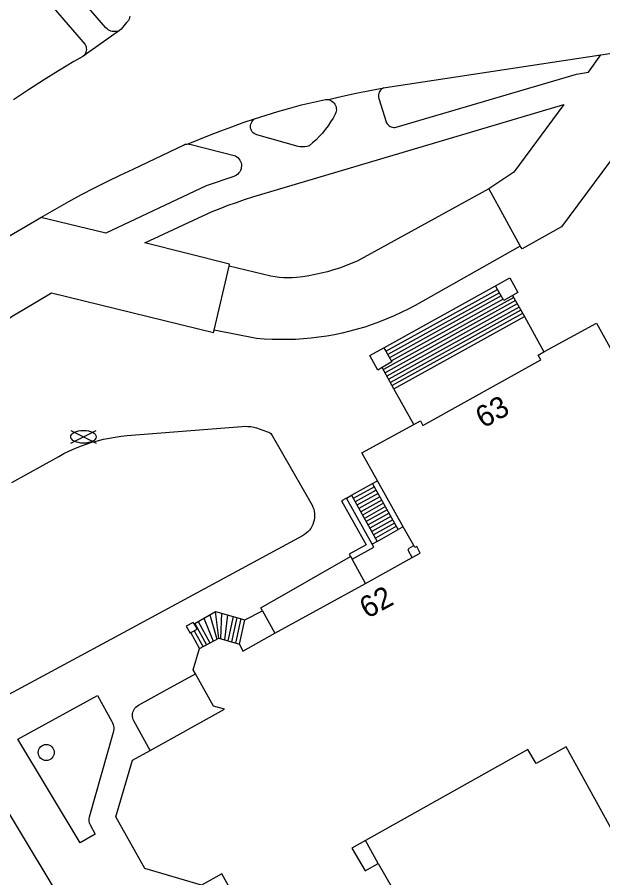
# Model space of a CAD drawing. Extents: x 122462 to 123306, y 485548 to 486417.
# Drawn here: x 123184.9 to 123225.8, y 486161 to 486221.1 of the extents above; entities that cross this region are included whole.
import ezdxf

# ---------------------------------------------------------------- set-up
doc = ezdxf.new("R2010")
doc.units = 0
for name, color, linetype in [('Level 1', 7, 'Continuous'), ('Level 17', 7, 'Continuous'), ('Level 19', 7, 'Continuous'), ('Level 21', 7, 'Continuous'), ('Level 30', 7, 'Continuous'), ('Level 31', 7, 'Continuous'), ('Level 33', 7, 'Continuous'), ('Level 52', 7, 'Continuous'), ('Level 53', 7, 'Continuous'), ('Level 58', 7, 'Continuous')]:
    doc.layers.add(name, color=color, linetype=linetype)

msp = doc.modelspace()

# ---------------------------------------------------------------- linework, layer by layer
at = {"layer": 'Level 1'}
for p, q in [((123211.871, 486185.482), (123210.073, 486188.703)), ((123212.6, 486184.177), (123211.871, 486185.482)), ((123209.228, 486181.538), (123212.496, 486183.344)), ((123202.918, 486178.051), (123209.228, 486181.538)), ((123210.13, 486161.977), (123211.099, 486160.286))]:
    msp.add_line(p, q, dxfattribs=at)
for points in [[(123221.69, 486197.694), (123225.37, 486199.709), (123228.789, 486193.538)], [(123212.608, 486192.617), (123213.08, 486192.875), (123213.245, 486192.557), (123221.469, 486197.139), (123221.286, 486197.472), (123221.69, 486197.694)], [(123210.073, 486188.703), (123208.989, 486190.64), (123212.608, 486192.617)], [(123212.496, 486183.344), (123213.059, 486183.655), (123212.817, 486184.107), (123212.679, 486184.029), (123212.6, 486184.177)], [(123200.443, 486177.286), (123200.677, 486176.813), (123202.918, 486178.051)], [(123197.65, 486176.979), (123198.989, 486177.719), (123200.443, 486177.286)], [(123197.376, 486175.212), (123197.209, 486175.509), (123197.65, 486176.979)], [(123194.207, 486169.879), (123199.395, 486172.765), (123198.619, 486172.964), (123197.376, 486175.212)], [(123228.253, 486161.06), (123223.254, 486170.126), (123221.151, 486168.96), (123220.568, 486169.942), (123209.23, 486163.58)], [(123202.417, 486155.468), (123199.199, 486161.259), (123197.799, 486160.469), (123193.84, 486161.63), (123191.799, 486165.239), (123192.969, 486169.189), (123194.207, 486169.879)], [(123209.23, 486163.58), (123208.277, 486163.045), (123209.21, 486161.46), (123210.13, 486161.977)]]:
    msp.add_lwpolyline(points, dxfattribs=at)
at = {"layer": 'Level 17'}
for p, q in [((123192.065, 486220.131), (123189.608, 486218.385)), ((123225.654, 486218.43), (123232.57, 486219.45)), ((123217.842, 486209.072), (123220.032, 486205.076)), ((123198.664, 486199.219), (123199.716, 486203.687)), ((123210.526, 486197.989), (123218.32, 486202.305))]:
    msp.add_line(p, q, dxfattribs=at)
for points in [[(123192.065, 486220.131), (123191.969, 486220.092), (123191.87, 486220.065), (123191.767, 486220.051), (123191.664, 486220.05), (123191.562, 486220.063), (123191.461, 486220.089), (123191.366, 486220.127), (123191.275, 486220.178), (123191.192, 486220.239), (123191.118, 486220.311), (123188.393, 486223.473), (123188.335, 486223.558), (123188.289, 486223.651), (123188.256, 486223.749), (123188.237, 486223.851), (123188.232, 486223.954), (123188.241, 486224.057), (123188.265, 486224.158), (123188.302, 486224.255), (123188.352, 486224.345), (123188.414, 486224.428), (123188.46, 486224.497)], [(123185.914, 486222.927), (123186.01, 486222.951), (123186.109, 486222.959), (123186.208, 486222.952), (123186.305, 486222.929), (123186.396, 486222.891), (123186.481, 486222.839), (123186.556, 486222.774), (123189.665, 486219.145), (123189.704, 486219.064), (123189.732, 486218.978), (123189.747, 486218.889), (123189.75, 486218.798), (123189.74, 486218.709), (123189.719, 486218.621), (123189.685, 486218.537), (123189.64, 486218.459), (123189.608, 486218.385)], [(123192.78, 486221.129), (123192.762, 486221.027), (123192.729, 486220.929), (123192.681, 486220.837), (123192.621, 486220.752), (123192.548, 486220.678), (123192.182, 486220.214), (123192.065, 486220.131)], [(123189.608, 486218.385), (123189.503, 486218.31), (123188.884, 486217.972), (123187.815, 486217.322), (123186.753, 486216.658), (123185.701, 486215.981), (123184.656, 486215.292)], [(123210.508, 486216.126), (123210.428, 486216.085), (123210.354, 486216.033), (123210.289, 486215.971), (123210.234, 486215.9), (123210.19, 486215.821), (123210.158, 486215.737), (123210.139, 486215.649), (123210.133, 486215.559), (123210.14, 486215.47), (123210.161, 486215.382), (123210.678, 486213.763), (123210.711, 486213.682), (123210.756, 486213.606), (123210.812, 486213.538), (123210.877, 486213.48), (123210.951, 486213.432), (123211.031, 486213.396), (123211.116, 486213.373), (123211.203, 486213.363), (123211.291, 486213.367), (123211.377, 486213.384), (123223.976, 486217.08), (123224.799, 486217.219), (123225.654, 486218.43)], [(123210.508, 486216.126), (123210.635, 486216.157), (123225.654, 486218.43)], [(123206.663, 486215.316), (123207.62, 486215.538), (123208.58, 486215.747), (123209.543, 486215.943), (123210.508, 486216.126)], [(123230.225, 486216.266), (123222.922, 486206.423), (123220.175, 486204.879), (123220.032, 486205.076)], [(123206.663, 486215.316), (123206.807, 486215.251), (123206.894, 486215.2), (123206.973, 486215.136), (123207.042, 486215.062), (123207.1, 486214.979), (123207.146, 486214.889), (123207.178, 486214.793), (123207.197, 486214.694), (123207.201, 486214.592), (123207.19, 486214.492), (123207.165, 486214.394), (123207.127, 486214.3), (123206.971, 486214.019), (123206.802, 486213.744), (123206.621, 486213.478), (123206.428, 486213.221), (123206.224, 486212.972), (123206.008, 486212.732), (123205.783, 486212.503), (123205.547, 486212.284), (123205.301, 486212.076), (123205.149, 486212.037), (123204.994, 486212.012), (123204.838, 486212.001), (123204.681, 486212.004), (123204.525, 486212.021), (123201.641, 486212.848), (123201.553, 486212.883), (123201.471, 486212.931), (123201.398, 486212.991), (123201.335, 486213.062), (123201.284, 486213.141), (123201.245, 486213.228), (123201.22, 486213.319), (123201.21, 486213.414), (123201.215, 486213.508), (123201.234, 486213.601), (123201.267, 486213.69), (123201.314, 486213.772), (123201.372, 486213.847), (123201.442, 486213.911), (123201.494, 486213.965)], [(123201.494, 486213.965), (123202.308, 486214.229), (123203.126, 486214.478), (123203.949, 486214.712), (123204.776, 486214.931), (123205.607, 486215.135), (123206.442, 486215.323), (123206.517, 486215.324), (123206.635, 486215.309), (123206.663, 486215.316)], [(123199.716, 486203.687), (123199.75, 486203.827), (123193.838, 486205.307), (123198.539, 486207.491), (123199.097, 486207.715), (123199.658, 486207.928), (123200.223, 486208.132), (123200.792, 486208.327), (123201.364, 486208.511), (123223.088, 486214.974), (123219.584, 486210.234), (123217.842, 486209.072)], [(123196.849, 486212.211), (123198.357, 486212.822), (123199.135, 486213.124), (123199.917, 486213.416), (123200.704, 486213.696), (123201.494, 486213.965)], [(123186.568, 486207.071), (123188.529, 486208.2), (123189.416, 486208.674), (123190.309, 486209.137), (123191.208, 486209.589), (123192.113, 486210.029), (123193.023, 486210.457), (123196.569, 486212.151), (123196.659, 486212.186), (123196.753, 486212.206), (123196.849, 486212.211)], [(123196.849, 486212.211), (123196.914, 486212.205), (123196.978, 486212.192), (123200.16, 486211.379), (123200.251, 486211.322), (123200.333, 486211.254), (123200.405, 486211.175), (123200.466, 486211.087), (123200.514, 486210.991), (123200.549, 486210.89), (123200.57, 486210.785), (123200.576, 486210.678), (123200.568, 486210.572), (123200.546, 486210.467), (123200.509, 486210.367), (123200.459, 486210.272), (123200.397, 486210.185), (123200.324, 486210.107), (123200.241, 486210.04), (123200.149, 486209.984), (123200.051, 486209.942), (123198.103, 486209.285), (123191.107, 486205.974), (123186.568, 486207.071)], [(123217.842, 486209.072), (123208.646, 486204.032), (123208.242, 486203.859), (123207.833, 486203.698), (123207.419, 486203.55), (123207, 486203.415), (123206.578, 486203.294), (123206.152, 486203.185), (123205.722, 486203.09), (123205.29, 486203.008), (123204.856, 486202.939), (123204.42, 486202.884), (123204.121, 486202.864), (123203.821, 486202.858), (123203.521, 486202.867), (123203.221, 486202.89), (123202.924, 486202.927), (123202.628, 486202.978), (123199.716, 486203.687)], [(123180.486, 486203.504), (123180.604, 486203.578), (123186.568, 486207.071)], [(123220.032, 486205.076), (123212.693, 486200.944), (123212.211, 486200.685), (123211.723, 486200.44), (123211.227, 486200.209), (123210.725, 486199.993), (123210.217, 486199.791), (123209.703, 486199.604), (123209.184, 486199.431), (123208.661, 486199.274), (123208.133, 486199.132), (123207.601, 486199.005), (123207.066, 486198.893), (123206.528, 486198.797), (123205.987, 486198.717), (123205.444, 486198.652), (123204.899, 486198.602), (123204.354, 486198.569), (123203.807, 486198.551), (123203.26, 486198.549), (123202.714, 486198.563), (123202.168, 486198.592), (123201.623, 486198.637), (123198.664, 486199.219)], [(123170.216, 486179.376), (123170.369, 486179.469), (123167.662, 486183.866), (123167.67, 486183.977), (123177.287, 486193.883), (123179.648, 486196.315), (123180.109, 486196.761), (123180.581, 486197.196), (123181.062, 486197.62), (123181.554, 486198.032), (123182.055, 486198.432), (123182.566, 486198.821), (123183.086, 486199.197), (123183.615, 486199.561), (123184.152, 486199.912), (123184.697, 486200.25), (123185.25, 486200.575), (123187.328, 486201.824), (123198.622, 486199.052), (123198.664, 486199.219)], [(123184.549, 486188.584), (123187.819, 486190.401), (123188.189, 486190.598), (123188.566, 486190.782), (123188.95, 486190.953), (123189.339, 486191.11), (123189.734, 486191.253), (123190.133, 486191.381), (123190.537, 486191.496), (123190.944, 486191.596), (123191.355, 486191.681), (123191.769, 486191.752), (123192.184, 486191.808), (123192.602, 486191.849), (123200.602, 486192.495), (123200.811, 486192.504), (123201.02, 486192.497), (123201.229, 486192.475), (123201.434, 486192.437), (123201.637, 486192.384), (123202.401, 486192.124), (123202.481, 486192.09), (123202.555, 486192.045), (123202.622, 486191.99), (123202.68, 486191.926), (123202.728, 486191.854), (123205.502, 486187.006), (123205.567, 486186.865), (123205.618, 486186.718), (123205.654, 486186.567), (123205.676, 486186.413), (123205.683, 486186.257), (123205.674, 486186.102), (123205.651, 486185.948), (123205.612, 486185.798), (123205.559, 486185.651), (123205.493, 486185.511), (123205.413, 486185.377), (123205.32, 486185.253), (123205.216, 486185.137), (123205.101, 486185.033), (123204.976, 486184.94), (123204.843, 486184.859), (123191.448, 486177.622), (123183.409, 486173.279)], [(123202.051, 486179.621), (123201.936, 486179.83), (123208.199, 486183.4)], [(123194.207, 486169.879), (123193.063, 486171.933), (123193.018, 486172.028), (123192.986, 486172.128), (123192.968, 486172.232), (123192.963, 486172.337), (123192.972, 486172.442), (123192.994, 486172.545), (123193.03, 486172.643), (123193.079, 486172.737), (123193.139, 486172.823), (123193.21, 486172.901), (123193.29, 486172.968), (123193.379, 486173.025), (123195.378, 486174.119), (123197.376, 486175.212)], [(123189.325, 486163.427), (123184.956, 486170.658), (123190.518, 486173.7), (123191.536, 486171.892), (123191.586, 486171.791), (123191.624, 486171.685), (123191.65, 486171.576), (123191.663, 486171.464), (123191.663, 486171.352), (123191.651, 486171.24), (123191.626, 486171.13), (123189.948, 486165.216), (123189.928, 486165.126), (123189.921, 486165.034), (123189.925, 486164.943), (123189.942, 486164.852), (123189.971, 486164.765), (123190.011, 486164.682), (123190.375, 486164.035), (123189.325, 486163.427)], [(123195.979, 486146.16), (123180.621, 486171.692)]]:
    msp.add_lwpolyline(points, dxfattribs=at)
at = {"layer": 'Level 19'}
msp.add_line((123210.13, 486161.977), (123209.23, 486163.58), dxfattribs=at)
at = {"layer": 'Level 21'}
for p, q in [((123218.46, 486202.051), (123218.32, 486202.305)), ((123210.526, 486197.989), (123210.666, 486197.735)), ((123209.725, 486188.508), (123210.073, 486188.703)), ((123211.522, 486185.288), (123209.725, 486188.508)), ((123207.906, 486187.494), (123208.256, 486187.69)), ((123209.704, 486184.272), (123207.906, 486187.494)), ((123208.256, 486187.69), (123210.054, 486184.467)), ((123211.871, 486185.482), (123211.522, 486185.288)), ((123210.054, 486184.467), (123209.704, 486184.272)), ((123208.199, 486183.4), (123208.298, 486183.22))]:
    msp.add_line(p, q, dxfattribs=at)
for points in [[(123218.32, 486202.305), (123219.314, 486202.856), (123219.876, 486201.842), (123219.507, 486201.638)], [(123219.507, 486201.638), (123218.882, 486201.292), (123218.46, 486202.051)], [(123210.404, 486196.598), (123210.098, 486196.428), (123209.536, 486197.441), (123210.526, 486197.989)], [(123210.666, 486197.735), (123211.079, 486196.991), (123210.404, 486196.598)], [(123207.906, 486187.494), (123207.556, 486187.298), (123209.276, 486184.217), (123208.105, 486183.57), (123208.199, 486183.4)], [(123208.298, 486183.22), (123209.822, 486184.061), (123209.704, 486184.272)], [(123197.277, 486178.701), (123197.216, 486178.812), (123196.725, 486178.542), (123196.987, 486178.067), (123197.037, 486178.095)], [(123197.037, 486178.095), (123197.478, 486178.338), (123197.277, 486178.701)]]:
    msp.add_lwpolyline(points, dxfattribs=at)
at = {"layer": 'Level 30'}
for p, q in [((123211.225, 486195.115), (123220.328, 486200.154)), ((123220.328, 486200.154), (123221.69, 486197.694)), ((123212.608, 486192.617), (123211.225, 486195.115)), ((123210.054, 486184.467), (123211.522, 486185.288)), ((123209.228, 486181.538), (123208.298, 486183.22)), ((123200.819, 486179.001), (123202.051, 486179.621)), ((123202.051, 486179.621), (123202.918, 486178.051)), ((123200.443, 486177.286), (123200.819, 486179.001))]:
    msp.add_line(p, q, dxfattribs=at)
msp.add_lwpolyline([(123212.496, 486183.344), (123212.242, 486183.805), (123212.227, 486183.845), (123212.223, 486183.887), (123212.232, 486183.928), (123212.251, 486183.966), (123212.281, 486183.996), (123212.6, 486184.177)], dxfattribs=at)
at = {"layer": 'Level 31'}
for p, q in [((123210.666, 486197.735), (123218.46, 486202.051)), ((123219.507, 486201.638), (123220.328, 486200.154)), ((123211.225, 486195.115), (123210.404, 486196.598)), ((123208.256, 486187.69), (123209.725, 486188.508)), ((123197.65, 486176.979), (123197.037, 486178.095))]:
    msp.add_line(p, q, dxfattribs=at)
msp.add_lwpolyline([(123197.277, 486178.701), (123198.764, 486179.563), (123200.819, 486179.001)], dxfattribs=at)
at = {"layer": 'Level 33'}
for p, q in [((123219.584, 486201.498), (123210.481, 486196.459)), ((123219.708, 486201.274), (123210.605, 486196.235)), ((123218.586, 486201.824), (123210.792, 486197.509)), ((123218.711, 486201.6), (123210.916, 486197.285)), ((123218.835, 486201.376), (123211.04, 486197.061)), ((123219.832, 486201.05), (123210.729, 486196.011)), ((123219.956, 486200.826), (123210.853, 486195.787)), ((123220.08, 486200.602), (123210.977, 486195.563)), ((123220.204, 486200.378), (123211.101, 486195.339)), ((123209.854, 486188.272), (123208.386, 486187.451)), ((123209.982, 486188.043), (123208.514, 486187.222)), ((123210.11, 486187.813), (123208.642, 486186.992)), ((123210.239, 486187.584), (123208.771, 486186.763)), ((123210.367, 486187.354), (123208.899, 486186.533)), ((123210.495, 486187.125), (123209.027, 486186.304)), ((123210.624, 486186.895), (123209.156, 486186.074)), ((123210.752, 486186.666), (123209.284, 486185.845)), ((123210.881, 486186.436), (123209.413, 486185.615)), ((123211.009, 486186.207), (123209.541, 486185.386)), ((123211.137, 486185.977), (123209.669, 486185.156)), ((123211.266, 486185.748), (123209.798, 486184.927)), ((123211.394, 486185.518), (123209.926, 486184.697)), ((123197.962, 486179.099), (123198.606, 486177.508)), ((123198.368, 486179.334), (123198.859, 486177.648)), ((123198.989, 486177.719), (123198.764, 486179.563)), ((123199.183, 486179.449), (123199.117, 486177.683)), ((123199.601, 486179.334), (123199.382, 486177.604)), ((123199.647, 486177.524), (123200.019, 486179.22)), ((123199.913, 486177.445), (123200.286, 486179.147)), ((123200.178, 486177.366), (123200.552, 486179.074)), ((123197.319, 486178.725), (123198.134, 486177.248)), ((123197.558, 486178.864), (123198.376, 486177.381)), ((123197.279, 486178.228), (123197.893, 486177.114))]:
    msp.add_line(p, q, dxfattribs=at)
at = {"layer": 'Level 52'}
for p, q in [((123188.66, 486191.325), (123190.441, 486192.215)), ((123188.66, 486192.215), (123190.441, 486191.325))]:
    msp.add_line(p, q, dxfattribs=at)
msp.add_ellipse((123189.55, 486191.768), major_axis=(0.89, 0), ratio=0.5, dxfattribs=at)
at = {"layer": 'Level 53'}
msp.add_circle((123186.95, 486169.729), 0.56, dxfattribs=at)

# ---------------------------------------------------------------- texts
at = {"layer": 'Level 58'}
for s, rotation, p in [('63', 29.11444, (123217.458, 486192.329)), ('62', 28.92773, (123209.36, 486179.04))]:
    msp.add_text(s, height=1.5, rotation=rotation, dxfattribs=at).set_placement(p)

doc.saveas('drawing.dxf')
